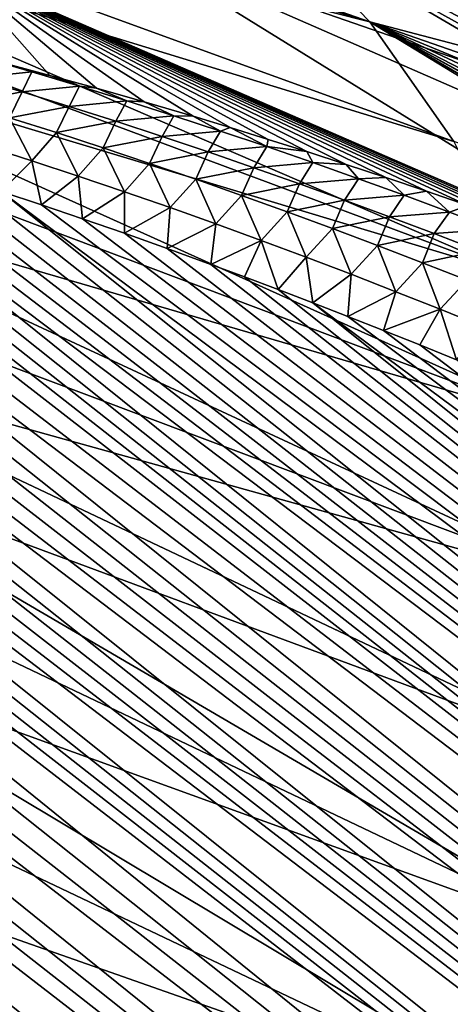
# Model space of a CAD drawing. Header units: metres. Extents: x -82 to 82, y -313 to 40.
# Tile 372 of 405: x 50.72 to 53.68, y -15.19 to -8.43. Entities that reach past the tile are written whole.
import ezdxf

# ---------------------------------------------------------------- set-up
doc = ezdxf.new("R2010")
doc.units = ezdxf.units.M
doc.layers.add('solid_505278_SW0001_CCC', color=7, linetype='CONTINUOUS')

msp = doc.modelspace()

# ---------------------------------------------------------------- linework, layer by layer
at = {"layer": 'solid_505278_SW0001_CCC'}
for points in [[(53.123398, -8.4417, 44.904255), (47.295231, -6.650167, 41.531918), (46.949345, -6.284736, 42.245789)], [(52.438118, -7.733496, 46.304096), (53.123398, -8.4417, 44.904255), (46.949345, -6.284736, 42.245789)], [(53.123398, -8.4417, 44.904255), (47.60891, -7.050054, 40.821648), (47.295231, -6.650167, 41.531918)], [(53.700264, -9.264199, 43.518097), (47.889465, -7.483225, 40.117062), (47.60891, -7.050054, 40.821648)], [(53.123398, -8.4417, 44.904255), (53.700264, -9.264199, 43.518097), (47.60891, -7.050054, 40.821648)], [(54.163799, -10.193976, 42.157448), (48.136074, -7.948409, 39.420227), (47.889465, -7.483225, 40.117062)], [(53.700264, -9.264199, 43.518097), (54.163799, -10.193976, 42.157448), (47.889465, -7.483225, 40.117062)], [(54.071823, -8.69211, 45.733643), (53.123398, -8.4417, 44.904255), (52.438118, -7.733496, 46.304096)], [(53.961124, -8.578596, 45.926399), (54.071823, -8.69211, 45.733643), (52.438118, -7.733496, 46.304096)], [(53.864483, -8.473175, 46.129299), (53.961124, -8.578596, 45.926399), (52.438118, -7.733496, 46.304096)], [(53.781452, -8.375323, 46.343407), (53.864483, -8.473175, 46.129299), (52.438118, -7.733496, 46.304096)], [(51.459038, -7.911434, 58.832817), (50.278282, -8.07943, 59.970375), (55.17041, -10.20861, 64.455421)], [(51.459038, -7.911434, 58.832817), (57.491291, -10.002103, 62.115482), (52.595783, -7.855315, 57.640709)], [(51.459038, -7.911434, 58.832817), (56.353188, -10.054299, 63.312679), (57.491291, -10.002103, 62.115482)], [(51.459038, -7.911434, 58.832817), (55.17041, -10.20861, 64.455421), (56.353188, -10.054299, 63.312679)], [(58.581692, -10.054301, 60.874638), (53.681267, -7.911439, 56.401642), (52.595783, -7.855315, 57.640709)], [(57.491291, -10.002103, 62.115482), (58.581692, -10.054301, 60.874638), (52.595783, -7.855315, 57.640709)], [(54.163799, -10.193976, 42.157448), (48.348011, -8.444242, 38.733192), (48.136074, -7.948409, 39.420227)], [(50.278282, -8.07943, 59.970375), (54.89259, -10.103029, 64.27636), (55.17041, -10.20861, 64.455421)], [(50.278282, -8.07943, 59.970375), (54.618946, -10.000887, 64.101898), (54.89259, -10.103029, 64.27636)], [(50.278282, -8.07943, 59.970375), (54.349239, -9.90198, 63.931717), (54.618946, -10.000887, 64.101898)], [(50.278282, -8.07943, 59.970375), (54.083233, -9.806116, 63.765499), (54.349239, -9.90198, 63.931717)], [(50.278282, -8.07943, 59.970375), (53.794975, -9.704256, 63.587574), (54.083233, -9.806116, 63.765499)], [(50.278282, -8.07943, 59.970375), (53.51178, -9.606331, 63.415268), (53.794975, -9.704256, 63.587574)], [(50.278282, -8.07943, 59.970375), (53.233414, -9.512124, 63.248226), (53.51178, -9.606331, 63.415268)], [(50.278282, -8.07943, 59.970375), (52.959633, -9.421421, 63.086098), (53.233414, -9.512124, 63.248226)], [(50.278282, -8.07943, 59.970375), (52.690193, -9.334017, 62.928528), (52.959633, -9.421421, 63.086098)], [(50.278282, -8.07943, 59.970375), (52.424911, -9.249745, 62.775253), (52.690193, -9.334017, 62.928528)], [(50.278282, -8.07943, 59.970375), (52.164173, -9.168825, 62.6269), (52.424911, -9.249745, 62.775253)], [(50.278282, -8.07943, 59.970375), (51.907951, -9.091187, 62.483414), (52.164173, -9.168825, 62.6269)], [(50.278282, -8.07943, 59.970375), (51.573051, -8.992478, 62.299171), (51.907951, -9.091187, 62.483414)], [(50.278282, -8.07943, 59.970375), (51.245457, -8.898908, 62.122364), (51.573051, -8.992478, 62.299171)], [(50.278282, -8.07943, 59.970375), (50.924885, -8.810197, 61.952553), (51.245457, -8.898908, 62.122364)], [(50.278282, -8.07943, 59.970375), (50.611767, -8.726589, 61.790573), (50.924885, -8.810197, 61.952553)], [(64.278557, -25.445356, 80.435089), (43.04269, -8.315628, 60.037064), (42.766785, -8.350209, 60.039227)], [(64.77742, -25.070709, 80.123589), (43.346764, -8.290929, 60.053185), (43.04269, -8.315628, 60.037064)], [(64.278557, -25.445356, 80.435089), (64.77742, -25.070709, 80.123589), (43.04269, -8.315628, 60.037064)], [(64.77742, -25.070709, 80.123589), (43.679688, -8.277598, 60.089729), (43.346764, -8.290929, 60.053185)], [(64.77742, -25.070709, 80.123589), (44.042053, -8.276881, 60.148518), (43.679688, -8.277598, 60.089729)], [(65.259399, -24.663895, 79.815598), (44.234383, -8.281711, 60.186863), (44.042053, -8.276881, 60.148518)], [(64.77742, -25.070709, 80.123589), (65.259399, -24.663895, 79.815598), (44.042053, -8.276881, 60.148518)], [(65.259399, -24.663895, 79.815598), (44.43428, -8.290107, 60.231373), (44.234383, -8.281711, 60.186863)], [(65.259399, -24.663895, 79.815598), (44.642132, -8.302562, 60.282639), (44.43428, -8.290107, 60.231373)], [(65.259399, -24.663895, 79.815598), (44.85775, -8.318869, 60.340481), (44.642132, -8.302562, 60.282639)], [(65.723991, -24.224815, 79.511314), (45.08144, -8.339327, 60.405285), (44.85775, -8.318869, 60.340481)], [(65.259399, -24.663895, 79.815598), (65.723991, -24.224815, 79.511314), (44.85775, -8.318869, 60.340481)], [(64.278557, -25.445356, 80.435089), (42.766785, -8.350209, 60.039227), (42.516754, -8.393008, 60.057133)], [(65.723991, -24.224815, 79.511314), (45.313541, -8.364308, 60.477516), (45.08144, -8.339327, 60.405285)], [(65.723991, -24.224815, 79.511314), (45.553841, -8.393574, 60.556953), (45.313541, -8.364308, 60.477516)], [(63.763363, -25.787863, 80.749901), (42.290268, -8.443016, 60.088959), (42.084999, -8.49941, 60.133148)], [(64.278557, -25.445356, 80.435089), (42.516754, -8.393008, 60.057133), (42.290268, -8.443016, 60.088959)], [(63.763363, -25.787863, 80.749901), (64.278557, -25.445356, 80.435089), (42.290268, -8.443016, 60.088959)], [(65.723991, -24.224815, 79.511314), (45.802803, -8.427598, 60.64418), (45.553841, -8.393574, 60.556953)], [(65.723991, -24.224815, 79.511314), (46.060677, -8.466627, 60.739513), (45.802803, -8.427598, 60.64418)], [(54.510044, -11.223099, 40.83392), (48.524658, -8.969269, 38.057964), (48.348011, -8.444242, 38.733192)], [(54.163799, -10.193976, 42.157448), (54.510044, -11.223099, 40.83392), (48.348011, -8.444242, 38.733192)], [(55.363762, -9.807109, 44.629124), (53.700264, -9.264199, 43.518097), (53.123398, -8.4417, 44.904255)], [(55.108402, -9.602736, 44.759796), (55.363762, -9.807109, 44.629124), (53.123398, -8.4417, 44.904255)], [(54.881203, -9.416489, 44.900486), (55.108402, -9.602736, 44.759796), (53.123398, -8.4417, 44.904255)], [(54.857841, -9.397038, 44.916542), (54.881203, -9.416489, 44.900486), (53.123398, -8.4417, 44.904255)], [(54.679279, -9.246402, 45.050304), (54.857841, -9.397038, 44.916542), (53.123398, -8.4417, 44.904255)], [(54.499866, -9.090589, 45.208706), (54.679279, -9.246402, 45.050304), (53.123398, -8.4417, 44.904255)], [(54.339767, -8.946995, 45.375332), (54.499866, -9.090589, 45.208706), (53.123398, -8.4417, 44.904255)], [(54.197529, -8.814499, 45.550251), (54.339767, -8.946995, 45.375332), (53.123398, -8.4417, 44.904255)], [(54.071823, -8.69211, 45.733643), (54.197529, -8.814499, 45.550251), (53.123398, -8.4417, 44.904255)], [(63.763363, -25.787863, 80.749901), (42.084999, -8.49941, 60.133148), (41.897739, -8.561568, 60.188381)], [(66.170609, -23.753036, 79.210693), (46.327293, -8.510491, 60.842812), (46.060677, -8.466627, 60.739513)], [(65.723991, -24.224815, 79.511314), (66.170609, -23.753036, 79.210693), (46.060677, -8.466627, 60.739513)], [(66.170609, -23.753036, 79.210693), (46.60331, -8.55981, 60.954823), (46.327293, -8.510491, 60.842812)], [(63.763363, -25.787863, 80.749901), (41.897739, -8.561568, 60.188381), (41.725494, -8.629589, 60.254292)], [(66.170609, -23.753036, 79.210693), (46.88876, -8.614617, 61.075626), (46.60331, -8.55981, 60.954823)], [(63.763363, -25.787863, 80.749901), (41.725494, -8.629589, 60.254292), (41.566387, -8.703654, 60.330791)], [(66.170609, -23.753036, 79.210693), (47.183689, -8.674951, 61.205307), (46.88876, -8.614617, 61.075626)], [(63.232021, -26.098383, 81.068047), (41.566387, -8.703654, 60.330791), (41.418701, -8.784005, 60.417973)], [(63.232021, -26.098383, 81.068047), (63.763363, -25.787863, 80.749901), (41.566387, -8.703654, 60.330791)], [(66.170609, -23.753036, 79.210693), (47.488838, -8.741508, 61.3447), (47.183689, -8.674951, 61.205307)], [(50.410049, -8.826662, 62.030464), (50.799866, -8.785442, 61.911911), (50.468712, -8.689401, 61.71785)], [(50.799866, -8.785442, 61.911911), (50.611767, -8.726589, 61.790573), (50.468712, -8.689401, 61.71785)], [(50.799866, -8.785442, 61.911911), (50.924885, -8.810197, 61.952553), (50.611767, -8.726589, 61.790573)], [(63.232021, -26.098383, 81.068047), (41.418701, -8.784005, 60.417973), (41.280724, -8.871709, 60.517006)], [(66.598434, -23.248396, 78.913994), (47.803989, -8.814077, 61.493603), (47.488838, -8.741508, 61.3447)], [(66.170609, -23.753036, 79.210693), (66.598434, -23.248396, 78.913994), (47.488838, -8.741508, 61.3447)], [(50.410049, -8.826662, 62.030464), (50.734867, -8.923842, 62.221218), (50.799866, -8.785442, 61.911911)], [(50.734867, -8.923842, 62.221218), (51.127407, -8.883696, 62.107414), (50.799866, -8.785442, 61.911911)], [(50.799866, -8.785442, 61.911911), (51.127407, -8.883696, 62.107414), (50.924885, -8.810197, 61.952553)], [(66.598434, -23.248396, 78.913994), (48.129505, -8.893011, 61.652458), (47.803989, -8.814077, 61.493603)], [(50.410049, -8.826662, 62.030464), (50.321709, -9.00112, 62.301418), (50.734867, -8.923842, 62.221218)], [(51.127407, -8.883696, 62.107414), (51.245457, -8.898908, 62.122364), (50.924885, -8.810197, 61.952553)], [(63.232021, -26.098383, 81.068047), (41.280724, -8.871709, 60.517006), (41.151489, -8.967829, 60.629192)], [(66.598434, -23.248396, 78.913994), (48.352699, -8.94958, 61.764366), (48.129505, -8.893011, 61.652458)], [(50.734867, -8.923842, 62.221218), (50.321709, -9.00112, 62.301418), (50.646812, -9.100952, 62.492138)], [(50.734867, -8.923842, 62.221218), (50.646812, -9.100952, 62.492138), (51.057369, -9.023466, 62.414085)], [(50.734867, -8.923842, 62.221218), (51.057369, -9.023466, 62.414085), (51.127407, -8.883696, 62.107414)], [(51.057369, -9.023466, 62.414085), (51.45253, -8.984366, 62.30489), (51.127407, -8.883696, 62.107414)], [(51.127407, -8.883696, 62.107414), (51.45253, -8.984366, 62.30489), (51.245457, -8.898908, 62.122364)], [(51.45253, -8.984366, 62.30489), (51.573051, -8.992478, 62.299171), (51.245457, -8.898908, 62.122364)], [(63.232021, -26.098383, 81.068047), (41.151489, -8.967829, 60.629192), (41.030392, -9.073459, 60.756012)], [(66.598434, -23.248396, 78.913994), (48.580685, -9.009145, 61.880917), (48.352699, -8.94958, 61.764366)], [(54.510044, -11.223099, 40.83392), (48.665493, -9.521951, 37.39653), (48.524658, -8.969269, 38.057964)], [(51.057369, -9.023466, 62.414085), (51.377659, -9.125419, 62.608921), (51.45253, -8.984366, 62.30489)], [(51.377659, -9.125419, 62.608921), (51.775364, -9.087341, 62.5042), (51.45253, -8.984366, 62.30489)], [(51.45253, -8.984366, 62.30489), (51.775364, -9.087341, 62.5042), (51.573051, -8.992478, 62.299171)], [(51.775364, -9.087341, 62.5042), (51.907951, -9.091187, 62.483414), (51.573051, -8.992478, 62.299171)], [(66.598434, -23.248396, 78.913994), (48.813442, -9.071697, 62.002106), (48.580685, -9.009145, 61.880917)], [(51.057369, -9.023466, 62.414085), (50.646812, -9.100952, 62.492138), (50.969742, -9.203225, 62.685059)], [(51.057369, -9.023466, 62.414085), (50.969742, -9.203225, 62.685059), (51.377659, -9.125419, 62.608921)], [(62.684875, -26.376726, 81.389297), (41.030392, -9.073459, 60.756012), (40.917397, -9.190234, 60.899693)], [(62.684875, -26.376726, 81.389297), (63.232021, -26.098383, 81.068047), (41.030392, -9.073459, 60.756012)], [(66.598434, -23.248396, 78.913994), (49.051262, -9.137529, 62.128269), (48.813442, -9.071697, 62.002106)], [(50.480762, -9.293659, 62.684193), (50.801208, -9.396641, 62.874214), (50.646812, -9.100952, 62.492138)], [(50.801208, -9.396641, 62.874214), (50.969742, -9.203225, 62.685059), (50.646812, -9.100952, 62.492138)], [(51.377659, -9.125419, 62.608921), (50.969742, -9.203225, 62.685059), (51.290588, -9.307823, 62.880028)], [(51.377659, -9.125419, 62.608921), (51.290588, -9.307823, 62.880028), (51.695847, -9.229592, 62.805592)], [(51.377659, -9.125419, 62.608921), (51.695847, -9.229592, 62.805592), (51.775364, -9.087341, 62.5042)], [(51.695847, -9.229592, 62.805592), (52.096012, -9.192526, 62.705231), (51.775364, -9.087341, 62.5042)], [(51.775364, -9.087341, 62.5042), (52.096012, -9.192526, 62.705231), (51.907951, -9.091187, 62.483414)], [(52.096012, -9.192526, 62.705231), (52.164173, -9.168825, 62.6269), (51.907951, -9.091187, 62.483414)], [(62.684875, -26.376726, 81.389297), (40.917397, -9.190234, 60.899693), (40.812897, -9.32039, 61.063339)], [(67.006645, -22.7106, 78.621407), (49.294437, -9.206934, 62.259747), (49.051262, -9.137529, 62.128269)], [(66.598434, -23.248396, 78.913994), (67.006645, -22.7106, 78.621407), (49.051262, -9.137529, 62.128269)], [(51.695847, -9.229592, 62.805592), (52.012016, -9.335905, 63.003986), (52.096012, -9.192526, 62.705231)], [(52.012016, -9.335905, 63.003986), (52.414555, -9.29985, 62.907883), (52.096012, -9.192526, 62.705231)], [(52.096012, -9.192526, 62.705231), (52.414555, -9.29985, 62.907883), (52.164173, -9.168825, 62.6269)], [(52.414555, -9.29985, 62.907883), (52.424911, -9.249745, 62.775253), (52.164173, -9.168825, 62.6269)], [(67.006645, -22.7106, 78.621407), (49.542885, -9.279817, 62.396435), (49.294437, -9.206934, 62.259747)], [(50.801208, -9.396641, 62.874214), (51.11972, -9.501924, 63.066368), (50.969742, -9.203225, 62.685059)], [(51.11972, -9.501924, 63.066368), (51.290588, -9.307823, 62.880028), (50.969742, -9.203225, 62.685059)], [(51.695847, -9.229592, 62.805592), (51.290588, -9.307823, 62.880028), (51.609444, -9.414639, 63.076904)], [(51.695847, -9.229592, 62.805592), (51.609444, -9.414639, 63.076904), (52.012016, -9.335905, 63.003986)], [(52.414555, -9.29985, 62.907883), (52.690193, -9.334017, 62.928528), (52.424911, -9.249745, 62.775253)], [(62.684875, -26.376726, 81.389297), (40.812897, -9.32039, 61.063339), (40.718044, -9.465356, 61.249176)], [(67.006645, -22.7106, 78.621407), (49.796432, -9.356016, 62.538166), (49.542885, -9.279817, 62.396435)], [(50.480762, -9.293659, 62.684193), (50.590675, -9.607636, 62.997135), (50.801208, -9.396641, 62.874214)], [(51.11972, -9.501924, 63.066368), (51.436375, -9.609404, 63.260506), (51.290588, -9.307823, 62.880028)], [(51.436375, -9.609404, 63.260506), (51.609444, -9.414639, 63.076904), (51.290588, -9.307823, 62.880028)], [(52.012016, -9.335905, 63.003986), (51.609444, -9.414639, 63.076904), (51.92638, -9.523599, 63.275585)], [(52.012016, -9.335905, 63.003986), (51.92638, -9.523599, 63.275585), (52.326241, -9.444287, 63.204018)], [(52.012016, -9.335905, 63.003986), (52.326241, -9.444287, 63.204018), (52.414555, -9.29985, 62.907883)], [(52.326241, -9.444287, 63.204018), (52.731079, -9.40924, 63.112064), (52.414555, -9.29985, 62.907883)], [(52.414555, -9.29985, 62.907883), (52.731079, -9.40924, 63.112064), (52.690193, -9.334017, 62.928528)], [(52.731079, -9.40924, 63.112064), (52.959633, -9.421421, 63.086098), (52.690193, -9.334017, 62.928528)], [(67.006645, -22.7106, 78.621407), (50.055408, -9.435873, 62.685326), (49.796432, -9.356016, 62.538166)], [(50.801208, -9.396641, 62.874214), (50.590675, -9.607636, 62.997135), (50.866692, -9.699259, 63.161484)], [(50.801208, -9.396641, 62.874214), (50.866692, -9.699259, 63.161484), (51.11972, -9.501924, 63.066368)], [(62.122288, -26.622683, 81.713455), (40.718044, -9.465356, 61.249176), (40.634369, -9.626533, 61.459438)], [(62.122288, -26.622683, 81.713455), (62.684875, -26.376726, 81.389297), (40.718044, -9.465356, 61.249176)], [(67.006645, -22.7106, 78.621407), (50.320141, -9.519732, 62.838299), (50.055408, -9.435873, 62.685326)], [(51.436375, -9.609404, 63.260506), (51.751232, -9.719003, 63.456512), (51.609444, -9.414639, 63.076904)], [(51.751232, -9.719003, 63.456512), (51.92638, -9.523599, 63.275585), (51.609444, -9.414639, 63.076904)], [(52.326241, -9.444287, 63.204018), (51.92638, -9.523599, 63.275585), (52.241459, -9.634626, 63.475964)], [(52.326241, -9.444287, 63.204018), (52.241459, -9.634626, 63.475964), (52.638588, -9.554667, 63.405586)], [(52.326241, -9.444287, 63.204018), (52.638588, -9.554667, 63.405586), (52.731079, -9.40924, 63.112064)], [(52.638588, -9.554667, 63.405586), (53.04567, -9.520621, 63.317688), (52.731079, -9.40924, 63.112064)], [(52.731079, -9.40924, 63.112064), (53.04567, -9.520621, 63.317688), (52.959633, -9.421421, 63.086098)], [(53.04567, -9.520621, 63.317688), (53.233414, -9.512124, 63.248226), (52.959633, -9.421421, 63.086098)], [(54.736046, -12.342787, 39.558796), (48.770103, -10.100669, 36.75082), (48.665493, -9.521951, 37.39653)], [(54.510044, -11.223099, 40.83392), (54.736046, -12.342787, 39.558796), (48.665493, -9.521951, 37.39653)], [(67.006645, -22.7106, 78.621407), (50.590675, -9.607636, 62.997135), (50.320141, -9.519732, 62.838299)], [(51.11972, -9.501924, 63.066368), (50.866692, -9.699259, 63.161484), (51.148544, -9.79498, 63.331768)], [(51.11972, -9.501924, 63.066368), (51.148544, -9.79498, 63.331768), (51.436375, -9.609404, 63.260506)], [(51.751232, -9.719003, 63.456512), (52.064342, -9.830648, 63.654289), (51.92638, -9.523599, 63.275585)], [(52.064342, -9.830648, 63.654289), (52.241459, -9.634626, 63.475964), (51.92638, -9.523599, 63.275585)], [(52.638588, -9.554667, 63.405586), (52.949135, -9.666972, 63.608601), (53.04567, -9.520621, 63.317688)], [(52.949135, -9.666972, 63.608601), (53.358406, -9.633924, 63.524658), (53.04567, -9.520621, 63.317688)], [(53.04567, -9.520621, 63.317688), (53.358406, -9.633924, 63.524658), (53.233414, -9.512124, 63.248226)], [(53.358406, -9.633924, 63.524658), (53.51178, -9.606331, 63.415268), (53.233414, -9.512124, 63.248226)], [(52.638588, -9.554667, 63.405586), (52.241459, -9.634626, 63.475964), (52.554749, -9.747649, 63.677948)], [(52.638588, -9.554667, 63.405586), (52.554749, -9.747649, 63.677948), (52.949135, -9.666972, 63.608601)], [(53.358406, -9.633924, 63.524658), (53.669346, -9.749097, 63.73291), (53.51178, -9.606331, 63.415268)], [(53.669346, -9.749097, 63.73291), (53.794975, -9.704256, 63.587574), (53.51178, -9.606331, 63.415268)], [(62.122288, -26.622683, 81.713455), (40.634369, -9.626533, 61.459438), (40.564552, -9.805313, 61.696323)], [(67.394257, -22.139015, 78.332886), (50.866692, -9.699259, 63.161484), (50.590675, -9.607636, 62.997135)], [(67.006645, -22.7106, 78.621407), (67.394257, -22.139015, 78.332886), (50.590675, -9.607636, 62.997135)], [(51.436375, -9.609404, 63.260506), (51.148544, -9.79498, 63.331768), (51.436607, -9.895213, 63.50843)], [(51.436375, -9.609404, 63.260506), (51.436607, -9.895213, 63.50843), (51.751232, -9.719003, 63.456512)], [(52.064342, -9.830648, 63.654289), (52.375763, -9.944268, 63.853733), (52.241459, -9.634626, 63.475964)], [(52.375763, -9.944268, 63.853733), (52.554749, -9.747649, 63.677948), (52.241459, -9.634626, 63.475964)], [(52.949135, -9.666972, 63.608601), (52.554749, -9.747649, 63.677948), (52.86631, -9.862594, 63.881432)], [(52.949135, -9.666972, 63.608601), (52.86631, -9.862594, 63.881432), (53.25795, -9.781138, 63.812973)], [(52.949135, -9.666972, 63.608601), (53.25795, -9.781138, 63.812973), (53.358406, -9.633924, 63.524658)], [(53.25795, -9.781138, 63.812973), (53.669346, -9.749097, 63.73291), (53.358406, -9.633924, 63.524658)], [(67.394257, -22.139015, 78.332886), (51.148544, -9.79498, 63.331768), (50.866692, -9.699259, 63.161484)], [(51.751232, -9.719003, 63.456512), (51.436607, -9.895213, 63.50843), (51.731052, -10.000154, 63.691689)], [(51.751232, -9.719003, 63.456512), (51.731052, -10.000154, 63.691689), (52.064342, -9.830648, 63.654289)], [(53.669346, -9.749097, 63.73291), (53.978554, -9.866091, 63.942379), (53.794975, -9.704256, 63.587574)], [(62.122288, -26.622683, 81.713455), (40.564552, -9.805313, 61.696323), (40.510757, -10.002317, 61.961037)], [(67.394257, -22.139015, 78.332886), (51.436607, -9.895213, 63.50843), (51.148544, -9.79498, 63.331768)], [(52.375763, -9.944268, 63.853733), (52.685555, -10.059788, 64.054741), (52.554749, -9.747649, 63.677948)], [(52.685555, -10.059788, 64.054741), (52.86631, -9.862594, 63.881432), (52.554749, -9.747649, 63.677948)], [(53.25795, -9.781138, 63.812973), (52.86631, -9.862594, 63.881432), (53.176208, -9.9794, 64.086334)], [(53.25795, -9.781138, 63.812973), (53.176208, -9.9794, 64.086334), (53.565086, -9.897117, 64.018639)], [(53.25795, -9.781138, 63.812973), (53.565086, -9.897117, 64.018639), (53.669346, -9.749097, 63.73291)], [(53.565086, -9.897117, 64.018639), (53.978554, -9.866091, 63.942379), (53.669346, -9.749097, 63.73291)], [(52.064342, -9.830648, 63.654289), (51.731052, -10.000154, 63.691689), (52.031437, -10.109318, 63.88102)], [(52.064342, -9.830648, 63.654289), (52.031437, -10.109318, 63.88102), (52.375763, -9.944268, 63.853733)], [(52.685555, -10.059788, 64.054741), (52.993759, -10.177148, 64.257225), (52.86631, -9.862594, 63.881432)], [(52.993759, -10.177148, 64.257225), (53.176208, -9.9794, 64.086334), (52.86631, -9.862594, 63.881432)], [(53.565086, -9.897117, 64.018639), (53.87059, -10.014862, 64.225533), (53.978554, -9.866091, 63.942379)], [(67.394257, -22.139015, 78.332886), (51.731052, -10.000154, 63.691689), (51.436607, -9.895213, 63.50843)], [(52.375763, -9.944268, 63.853733), (52.031437, -10.109318, 63.88102), (52.260834, -10.194195, 64.02726)], [(52.375763, -9.944268, 63.853733), (52.260834, -10.194195, 64.02726), (52.493965, -10.281888, 64.177383)], [(52.375763, -9.944268, 63.853733), (52.493965, -10.281888, 64.177383), (52.685555, -10.059788, 64.054741)], [(53.565086, -9.897117, 64.018639), (53.176208, -9.9794, 64.086334), (53.484482, -10.098019, 64.29258)], [(53.565086, -9.897117, 64.018639), (53.484482, -10.098019, 64.29258), (53.87059, -10.014862, 64.225533)], [(61.544224, -26.836, 82.040428), (40.510757, -10.002317, 61.961037), (40.474926, -10.218101, 62.254684)], [(61.544224, -26.836, 82.040428), (62.122288, -26.622683, 81.713455), (40.510757, -10.002317, 61.961037)], [(67.394257, -22.139015, 78.332886), (52.031437, -10.109318, 63.88102), (51.731052, -10.000154, 63.691689)], [(52.993759, -10.177148, 64.257225), (53.300423, -10.296301, 64.461113), (53.176208, -9.9794, 64.086334)], [(53.300423, -10.296301, 64.461113), (53.484482, -10.098019, 64.29258), (53.176208, -9.9794, 64.086334)], [(52.685555, -10.059788, 64.054741), (52.493965, -10.281888, 64.177383), (52.731014, -10.372612, 64.331635)], [(52.685555, -10.059788, 64.054741), (52.731014, -10.372612, 64.331635), (52.993759, -10.177148, 64.257225)], [(53.87059, -10.014862, 64.225533), (53.484482, -10.098019, 64.29258), (53.79118, -10.218404, 64.500114)], [(54.736046, -12.342787, 39.558796), (48.838181, -10.703726, 36.122738), (48.770103, -10.100669, 36.75082)], [(67.394257, -22.139015, 78.332886), (52.260834, -10.194195, 64.02726), (52.031437, -10.109318, 63.88102)], [(53.300423, -10.296301, 64.461113), (53.605579, -10.417198, 64.666328), (53.484482, -10.098019, 64.29258)], [(53.605579, -10.417198, 64.666328), (53.79118, -10.218404, 64.500114), (53.484482, -10.098019, 64.29258)], [(67.394257, -22.139015, 78.332886), (52.493965, -10.281888, 64.177383), (52.260834, -10.194195, 64.02726)], [(52.993759, -10.177148, 64.257225), (52.731014, -10.372612, 64.331635), (52.972065, -10.466451, 64.490082)], [(52.993759, -10.177148, 64.257225), (52.972065, -10.466451, 64.490082), (53.300423, -10.296301, 64.461113)], [(61.544224, -26.836, 82.040428), (40.474926, -10.218101, 62.254684), (40.464531, -10.333251, 62.41272)], [(67.394257, -22.139015, 78.332886), (52.731014, -10.372612, 64.331635), (52.493965, -10.281888, 64.177383)], [(53.605579, -10.417198, 64.666328), (53.909271, -10.539794, 64.872818), (53.79118, -10.218404, 64.500114)], [(61.544224, -26.836, 82.040428), (40.464531, -10.333251, 62.41272), (40.45932, -10.453297, 62.578373)], [(53.300423, -10.296301, 64.461113), (52.972065, -10.466451, 64.490082), (53.21674, -10.562977, 64.652283)], [(53.300423, -10.296301, 64.461113), (53.21674, -10.562977, 64.652283), (53.605579, -10.417198, 64.666328)], [(67.76017, -21.533415, 78.048744), (52.972065, -10.466451, 64.490082), (52.731014, -10.372612, 64.331635)], [(67.394257, -22.139015, 78.332886), (67.76017, -21.533415, 78.048744), (52.731014, -10.372612, 64.331635)], [(53.605579, -10.417198, 64.666328), (53.21674, -10.562977, 64.652283), (53.465183, -10.662367, 64.818428)], [(53.605579, -10.417198, 64.666328), (53.465183, -10.662367, 64.818428), (53.717628, -10.764891, 64.988792)], [(53.605579, -10.417198, 64.666328), (53.717628, -10.764891, 64.988792), (53.909271, -10.539794, 64.872818)], [(61.544224, -26.836, 82.040428), (40.45932, -10.453297, 62.578373), (40.459949, -10.578553, 62.752037)], [(67.76017, -21.533415, 78.048744), (53.21674, -10.562977, 64.652283), (52.972065, -10.466451, 64.490082)], [(60.950951, -27.016211, 82.369904), (40.459949, -10.578553, 62.752037), (40.466187, -10.708843, 62.933563)], [(60.950951, -27.016211, 82.369904), (61.544224, -26.836, 82.040428), (40.459949, -10.578553, 62.752037)], [(67.76017, -21.533415, 78.048744), (53.465183, -10.662367, 64.818428), (53.21674, -10.562977, 64.652283)], [(67.76017, -21.533415, 78.048744), (53.717628, -10.764891, 64.988792), (53.465183, -10.662367, 64.818428)], [(60.950951, -27.016211, 82.369904), (40.466187, -10.708843, 62.933563), (40.478455, -10.844405, 63.123276)], [(54.839878, -13.543488, 38.342964), (48.86953, -11.32935, 35.514122), (48.838181, -10.703726, 36.122738)], [(54.736046, -12.342787, 39.558796), (54.839878, -13.543488, 38.342964), (48.838181, -10.703726, 36.122738)], [(60.950951, -27.016211, 82.369904), (40.478455, -10.844405, 63.123276), (40.497269, -10.985524, 63.321541)], [(60.950951, -27.016211, 82.369904), (40.497269, -10.985524, 63.321541), (40.522354, -11.131987, 63.528172)], [(60.950951, -27.016211, 82.369904), (40.522354, -11.131987, 63.528172), (40.554359, -11.284183, 63.743656)], [(60.342686, -27.162823, 82.701668), (40.554359, -11.284183, 63.743656), (40.593628, -11.442304, 63.96825)], [(60.342686, -27.162823, 82.701668), (60.950951, -27.016211, 82.369904), (40.554359, -11.284183, 63.743656)], [(54.820652, -14.814957, 37.196793), (48.864056, -11.975704, 34.926758), (48.86953, -11.32935, 35.514122)], [(54.839878, -13.543488, 38.342964), (54.820652, -14.814957, 37.196793), (48.86953, -11.32935, 35.514122)], [(60.342686, -27.162823, 82.701668), (40.593628, -11.442304, 63.96825), (40.63998, -11.606193, 64.201828)], [(60.342686, -27.162823, 82.701668), (40.63998, -11.606193, 64.201828), (40.694214, -11.776376, 64.445038)], [(60.342686, -27.162823, 82.701668), (40.694214, -11.776376, 64.445038), (40.756397, -11.952868, 64.697929)], [(60.342686, -27.162823, 82.701668), (40.756397, -11.952868, 64.697929), (40.826614, -12.13569, 64.960579)], [(54.820652, -14.814957, 37.196793), (48.821777, -12.640895, 34.362373), (48.864056, -11.975704, 34.926758)], [(59.719261, -27.275183, 83.035416), (40.826614, -12.13569, 64.960579), (40.905766, -12.325451, 65.233734)], [(59.719261, -27.275183, 83.035416), (60.342686, -27.162823, 82.701668), (40.826614, -12.13569, 64.960579)], [(59.719261, -27.275183, 83.035416), (40.905766, -12.325451, 65.233734), (40.993618, -12.521949, 65.517189)], [(59.719261, -27.275183, 83.035416), (40.993618, -12.521949, 65.517189), (41.090637, -12.725478, 65.811325)], [(54.678535, -16.146347, 36.130062), (48.742813, -13.32297, 33.822617), (48.821777, -12.640895, 34.362373)], [(54.820652, -14.814957, 37.196793), (54.678535, -16.146347, 36.130062), (48.821777, -12.640895, 34.362373)], [(59.719261, -27.275183, 83.035416), (41.090637, -12.725478, 65.811325), (41.160942, -12.865428, 66.013771)], [(59.719261, -27.275183, 83.035416), (41.160942, -12.865428, 66.013771), (41.235558, -13.008643, 66.221146)], [(59.719261, -27.275183, 83.035416), (41.235558, -13.008643, 66.221146), (41.314476, -13.15511, 66.433456)], [(59.080936, -27.35256, 83.370781), (41.314476, -13.15511, 66.433456), (41.398071, -13.305077, 66.650986)], [(59.080936, -27.35256, 83.370781), (59.719261, -27.275183, 83.035416), (41.314476, -13.15511, 66.433456)], [(59.080936, -27.35256, 83.370781), (41.398071, -13.305077, 66.650986), (41.486713, -13.458792, 66.874016)], [(54.678535, -16.146347, 36.130062), (48.627396, -14.019931, 33.309078), (48.742813, -13.32297, 33.822617)], [(59.080936, -27.35256, 83.370781), (41.486713, -13.458792, 66.874016), (41.580296, -13.616173, 67.102463)], [(59.080936, -27.35256, 83.370781), (41.580296, -13.616173, 67.102463), (41.678623, -13.777075, 67.336182)], [(59.080936, -27.35256, 83.370781), (41.678623, -13.777075, 67.336182), (41.78212, -13.941781, 67.575493)], [(59.080936, -27.35256, 83.370781), (41.78212, -13.941781, 67.575493), (41.891232, -14.110578, 67.820709)], [(54.414742, -17.526299, 35.151871), (48.475868, -14.729731, 32.823261), (48.627396, -14.019931, 33.309078)], [(54.678535, -16.146347, 36.130062), (54.414742, -17.526299, 35.151871), (48.627396, -14.019931, 33.309078)], [(59.080936, -27.35256, 83.370781), (41.891232, -14.110578, 67.820709), (42.006008, -14.283499, 68.071884)], [(58.42783, -27.394154, 83.707397), (42.006008, -14.283499, 68.071884), (42.126049, -14.460266, 68.32872)], [(58.42783, -27.394154, 83.707397), (59.080936, -27.35256, 83.370781), (42.006008, -14.283499, 68.071884)], [(58.42783, -27.394154, 83.707397), (42.126049, -14.460266, 68.32872), (42.251835, -14.641191, 68.591545)], [(58.42783, -27.394154, 83.707397), (42.251835, -14.641191, 68.591545), (42.383884, -14.826607, 68.860741)], [(54.031513, -18.943041, 34.270569), (48.288673, -15.450288, 32.366589), (48.475868, -14.729731, 32.823261)], [(54.414742, -17.526299, 35.151871), (54.031513, -18.943041, 34.270569), (48.475868, -14.729731, 32.823261)], [(58.42783, -27.394154, 83.707397), (42.383884, -14.826607, 68.860741), (42.522438, -15.016673, 69.136467)], [(58.42783, -27.394154, 83.707397), (42.522438, -15.016673, 69.136467), (42.666897, -15.21099, 69.418297)]]:
    msp.add_3dface(points, dxfattribs=at)

doc.saveas('drawing.dxf')
